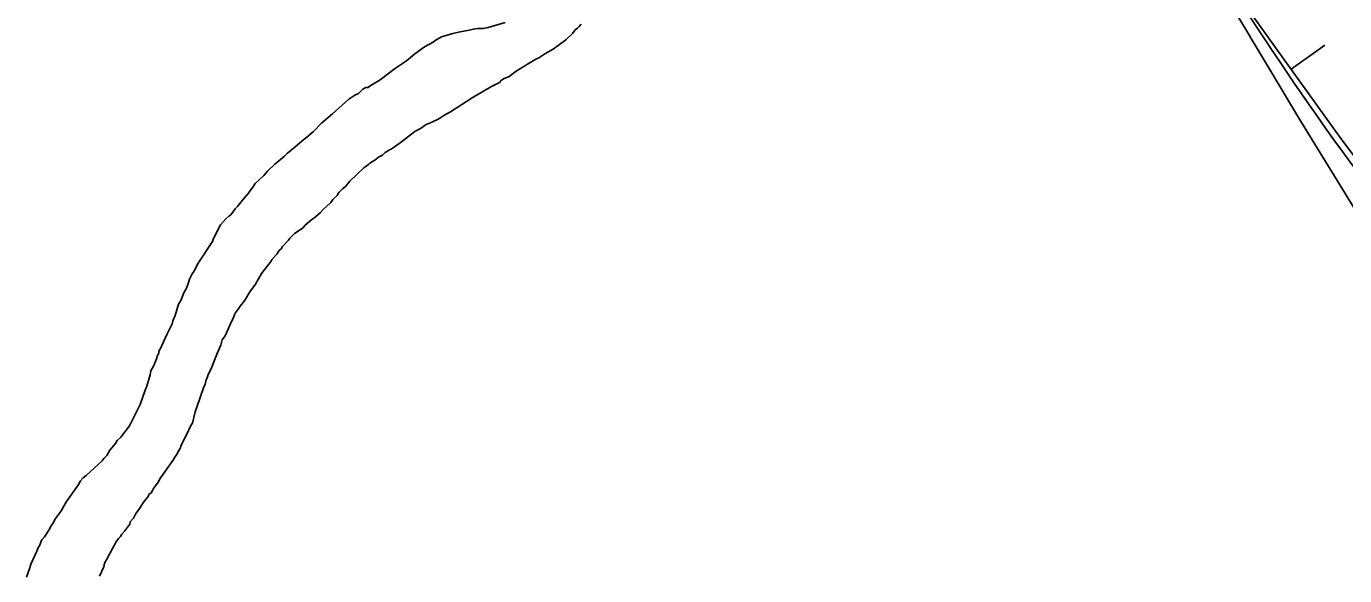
# Model space of a CAD drawing. Extents: x 3177185 to 3215018, y 812988 to 838321.
# Drawn here: x 3192330 to 3193125, y 821855 to 822186 of the extents above; entities that cross this region are included whole.
import ezdxf

# ---------------------------------------------------------------- set-up
doc = ezdxf.new("R2010")
doc.units = 0
for name, color, linetype in [('V-BORW-LINE', 7, 'Continuous'), ('V-SITE-VEGE', 7, 'Continuous'), ('V-TOPO-SHOR', 7, 'Continuous')]:
    doc.layers.add(name, color=color, linetype=linetype)

msp = doc.modelspace()

# ---------------------------------------------------------------- linework, layer by layer
at = {"layer": 'V-BORW-LINE'}
msp.add_line((3193093.06, 822160.11), (3193113.39, 822174.66), dxfattribs=at)
msp.add_lwpolyline([(3193126.85, 822740.6), (3193107.58, 822723.07), (3193078.31, 822707.53), (3193030.56, 822688.97), (3193008.21, 822677.51), (3192988.91, 822661.96), (3192964, 822633.18), (3192940.33, 822603.21), (3192915.29, 822571.25), (3192892.59, 822538.19), (3192889.58, 822531.35), (3192888.11, 822518.16), (3192889.54, 822507.68), (3192894.44, 822491.96), (3192901.05, 822477.38), (3192965.81, 822354.67), (3193038.45, 822236.41), (3193123.06, 822118.18), (3193210.33, 822002.36)], dxfattribs=at)
msp.add_spline([(3193316.85, 822598.58), (3193335.23, 822540.6), (3193410.28, 822427.7), (3193431.93, 822364.3), (3193469.12, 822309.98), (3193521.5, 822255.86), (3193609.23, 822072.56), (3193646.79, 822019.2), (3193676.93, 821957.13), (3193720.79, 821903.14), (3193749.98, 821838.8), (3193830.19, 821730.3), (3193879.71, 821614.86), (3193980.49, 821434.8), (3194001.26, 821375.3), (3194045.64, 821322.89), (3194255.37, 820971.94), (3194278.31, 820910.59), (3194299.82, 820853.02), (3194335.62, 820798.38), (3194443.77, 820680.36), (3194483.44, 820494.4), (3194474.83, 820430.03), (3194362.39, 820338.67), (3194243.42, 820273.69), (3194115.49, 820232.76), (3193985.14, 820192.17), (3193870.95, 820096.91), (3193700.83, 819981.97), (3193642.2, 819950.84), (3193574.53, 819997.4), (3193482.68, 820109.42), (3193411.41, 820226.39), (3193461.02, 820288.31), (3193515.96, 820325.35), (3193569.36, 820370.53), (3193689.7, 820437.29), (3193809.35, 820477.22), (3193921.84, 820552.76), (3193973.73, 820602.01), (3193968.17, 820665.53), (3193943.66, 820740.3), (3193889.61, 820861.46), (3193818.66, 820974.39), (3193871.87, 821026.87), (3193893.16, 821093.52), (3193831.56, 821288.3), (3193761.99, 821415.91), (3193682.09, 821525.66), (3193580.7, 821633.19), (3193582.07, 821571.35), (3193675.74, 821399.36), (3193689.39, 821337.66), (3193682.99, 821269.97), (3193666.03, 821201.07), (3193594.75, 821238.9), (3193552.49, 821298.82), (3193499.03, 821351.22), (3193535.64, 821423.98), (3193485.29, 821613.09), (3193426.35, 821662.5), (3193356.91, 821777.83), (3193308.38, 821900.53), (3193294.27, 821963), (3193279.73, 822022.15), (3193265.13, 822081.57), (3193249.65, 822013.88), (3193262.24, 821951.66), (3193210.33, 822002.36), (3193038.45, 822236.41), (3192901.05, 822477.38), (3192892.59, 822538.19), (3192940.33, 822603.21), (3192988.91, 822661.96), (3193107.58, 822723.07), (3193158.64, 822772.12), (3193217.19, 822790.62), (3193249.51, 822764.99), (3193290.24, 822685.8), (3193316.85, 822598.58)], degree=3, dxfattribs=at)
at = {"layer": 'V-SITE-VEGE'}
for p, q in [((3193058.53, 822196.04), (3193098.72, 822129.03)), ((3192618.98, 822188.31), (3192608.82, 822185.25)), ((3192587.47, 822181.66), (3192580.58, 822179.62)), ((3192591.82, 822182.66), (3192587.47, 822181.66)), ((3192597.25, 822183.65), (3192591.82, 822182.66)), ((3192599.79, 822184.32), (3192597.25, 822183.65)), ((3192602.32, 822184.64), (3192599.79, 822184.32)), ((3192605.56, 822184.58), (3192602.32, 822184.64)), ((3192608.82, 822185.25), (3192605.56, 822184.58)), ((3192655.65, 822177.78), (3192659.68, 822181.67)), ((3192659.68, 822181.67), (3192661.17, 822183.81)), ((3192661.17, 822183.81), (3192662.63, 822184.86)), ((3192662.63, 822184.86), (3192663.73, 822185.93)), ((3192570.37, 822173.67), (3192564.52, 822169.44)), ((3192575.47, 822176.46), (3192570.37, 822173.67)), ((3192577.3, 822177.87), (3192575.47, 822176.46)), ((3192579.49, 822178.92), (3192577.3, 822177.87)), ((3192580.58, 822179.62), (3192579.49, 822178.92)), ((3192642.87, 822169.34), (3192647.97, 822172.14)), ((3192647.97, 822172.14), (3192655.65, 822177.78)), ((3192559.4, 822165.2), (3192552.82, 822160.63)), ((3192564.52, 822169.44), (3192559.4, 822165.2)), ((3192633.39, 822163.74), (3192635.94, 822165.14)), ((3192635.94, 822165.14), (3192637.4, 822166.2)), ((3192637.4, 822166.2), (3192639.22, 822166.89)), ((3192639.22, 822166.89), (3192642.87, 822169.34)), ((3192552.82, 822160.63), (3192543.68, 822153.58)), ((3192621.34, 822155.66), (3192625.72, 822158.83)), ((3192625.72, 822158.83), (3192633.39, 822163.74)), ((3192534.94, 822149.05), (3192533.12, 822148)), ((3192536.38, 822149.02), (3192534.94, 822149.05)), ((3192537.48, 822150.08), (3192536.38, 822149.02)), ((3192543.68, 822153.58), (3192537.48, 822150.08)), ((3192599.1, 822142.71), (3192610.4, 822149.36)), ((3192610.4, 822149.36), (3192615.5, 822152.16)), ((3192615.5, 822152.16), (3192616.6, 822153.22)), ((3192616.6, 822153.22), (3192618.07, 822154.27)), ((3192618.07, 822154.27), (3192621.34, 822155.66)), ((3192524.71, 822142.02), (3192514.81, 822133.17)), ((3192528.36, 822144.47), (3192524.71, 822142.02)), ((3192530.55, 822145.52), (3192528.36, 822144.47)), ((3192533.12, 822148), (3192530.55, 822145.52)), ((3192585.96, 822134.29), (3192599.1, 822142.71)), ((3192514.81, 822133.17), (3192508.22, 822127.52)), ((3192579.03, 822130.08), (3192581.96, 822132.19)), ((3192581.96, 822132.19), (3192585.96, 822134.29)), ((3192508.22, 822127.52), (3192503.44, 822122.55)), ((3192564.46, 822122.4), (3192568.83, 822124.85)), ((3192568.83, 822124.85), (3192571.03, 822126.62)), ((3192571.03, 822126.62), (3192573.94, 822127.65)), ((3192573.94, 822127.65), (3192579.03, 822130.08)), ((3193098.72, 822129.03), (3193134.43, 822070.95)), ((3192496.48, 822116.9), (3192492.08, 822113.01)), ((3192499.41, 822119.02), (3192496.48, 822116.9)), ((3192503.44, 822122.55), (3192499.41, 822119.02)), ((3192555.69, 822115.71), (3192564.46, 822122.4)), ((3192487.69, 822109.48), (3192485.85, 822107.71)), ((3192492.08, 822113.01), (3192487.69, 822109.48)), ((3192542.54, 822106.92), (3192545.09, 822108.32)), ((3192545.09, 822108.32), (3192546.56, 822109.74)), ((3192546.56, 822109.74), (3192549.12, 822111.49)), ((3192549.12, 822111.49), (3192550.2, 822111.83)), ((3192550.2, 822111.83), (3192555.69, 822115.71)), ((3192480, 822102.77), (3192475.59, 822098.52)), ((3192485.85, 822107.71), (3192480, 822102.77)), ((3192525.32, 822092.44), (3192533.77, 822100.58)), ((3192533.77, 822100.58), (3192536.69, 822102.7)), ((3192536.69, 822102.7), (3192537.43, 822103.41)), ((3192537.43, 822103.41), (3192538.89, 822104.46)), ((3192538.89, 822104.46), (3192540.34, 822105.16)), ((3192540.34, 822105.16), (3192542.54, 822106.92)), ((3192473.38, 822096.03), (3192468.24, 822091.07)), ((3192475.59, 822098.52), (3192473.38, 822096.03)), ((3192522.74, 822089.24), (3192525.32, 822092.44)), ((3192464.17, 822085.37), (3192460.49, 822081.11)), ((3192465.28, 822087.16), (3192464.17, 822085.37)), ((3192466.76, 822088.94), (3192465.28, 822087.16)), ((3192468.24, 822091.07), (3192466.76, 822088.94)), ((3192517.59, 822083.92), (3192518.71, 822085.7)), ((3192518.71, 822085.7), (3192520.91, 822087.83)), ((3192520.91, 822087.83), (3192522.74, 822089.24)), ((3192457.53, 822077.19), (3192456.06, 822075.78)), ((3192460.49, 822081.11), (3192457.53, 822077.19)), ((3192509.14, 822075.41), (3192513.91, 822079.65)), ((3192513.91, 822079.65), (3192515.03, 822081.44)), ((3192515.03, 822081.44), (3192517.59, 822083.92)), ((3192450.54, 822069.74), (3192447.23, 822066.19)), ((3192452.38, 822071.51), (3192450.54, 822069.74)), ((3192453.47, 822072.22), (3192452.38, 822071.51)), ((3192456.06, 822075.78), (3192453.47, 822072.22)), ((3192498.15, 822065.87), (3192501.45, 822068.69)), ((3192501.45, 822068.69), (3192504.37, 822070.81)), ((3192504.37, 822070.81), (3192507.67, 822073.63)), ((3192507.67, 822073.63), (3192509.14, 822075.41)), ((3192447.23, 822066.19), (3192443.11, 822057.97)), ((3192488.99, 822058.09), (3192491.93, 822060.93)), ((3192491.93, 822060.93), (3192497.04, 822064.44)), ((3192497.04, 822064.44), (3192498.15, 822065.87)), ((3192442.36, 822056.18), (3192433.83, 822042.98)), ((3192443.11, 822057.97), (3192442.36, 822056.18)), ((3192483.83, 822051.69), (3192484.57, 822053.12)), ((3192484.57, 822053.12), (3192488.25, 822057.03)), ((3192488.25, 822057.03), (3192488.99, 822058.09)), ((3192477.92, 822044.22), (3192478.3, 822045.3)), ((3192478.3, 822045.3), (3192481.24, 822048.49)), ((3192481.24, 822048.49), (3192482.73, 822050.63)), ((3192482.73, 822050.63), (3192483.83, 822051.69)), ((3192431.21, 822037.98), (3192430.11, 822036.56)), ((3192433.83, 822042.98), (3192431.21, 822037.98)), ((3192468.29, 822030.32), (3192472.02, 822036.75)), ((3192472.02, 822036.75), (3192477.92, 822044.22)), ((3192427.84, 822030.83), (3192426.71, 822027.96)), ((3192428.6, 822033.34), (3192427.84, 822030.83)), ((3192430.11, 822036.56), (3192428.6, 822033.34)), ((3192464.96, 822025.69), (3192468.29, 822030.32)), ((3192425.21, 822025.1), (3192423.32, 822020.44)), ((3192426.71, 822027.96), (3192425.21, 822025.1)), ((3192460.88, 822019.27), (3192462.36, 822021.41)), ((3192462.36, 822021.41), (3192464.96, 822025.69)), ((3192421.84, 822018.31), (3192419.92, 822011.48)), ((3192423.32, 822020.44), (3192421.84, 822018.31)), ((3192454.56, 822008.92), (3192456.08, 822012.86)), ((3192456.08, 822012.86), (3192457.92, 822015.35)), ((3192457.92, 822015.35), (3192459.04, 822017.14)), ((3192459.04, 822017.14), (3192460.88, 822019.27)), ((3192418.02, 822006.47), (3192415.03, 822000.39)), ((3192418.42, 822008.26), (3192418.02, 822006.47)), ((3192419.92, 822011.48), (3192418.42, 822008.26)), ((3192450.06, 821999.26), (3192453.82, 822007.85)), ((3192453.82, 822007.85), (3192454.56, 822008.92)), ((3192415.03, 822000.39), (3192410.89, 821991.08)), ((3192448.21, 821996.77), (3192450.06, 821999.26)), ((3192410.15, 821990.01), (3192410.13, 821988.93)), ((3192410.89, 821991.08), (3192410.15, 821990.01)), ((3192441.4, 821978.85), (3192445.56, 821989.6)), ((3192445.56, 821989.6), (3192447.43, 821993.54)), ((3192447.43, 821993.54), (3192448.21, 821996.77)), ((3192407.11, 821981.41), (3192405.25, 821978.2)), ((3192408.63, 821985.35), (3192407.11, 821981.41)), ((3192409.01, 821986.79), (3192408.63, 821985.35)), ((3192410.13, 821988.93), (3192409.01, 821986.79)), ((3192404.84, 821975.68), (3192402.92, 821968.86)), ((3192405.25, 821978.2), (3192404.84, 821975.68)), ((3192438.39, 821972.05), (3192439.52, 821974.56)), ((3192439.52, 821974.56), (3192439.9, 821975.99)), ((3192439.9, 821975.99), (3192441.4, 821978.85)), ((3192401.79, 821966.35), (3192398.75, 821957.75)), ((3192402.92, 821968.86), (3192401.79, 821966.35)), ((3192433.06, 821956.27), (3192437.24, 821968.46)), ((3192437.24, 821968.46), (3192437.99, 821969.9)), ((3192437.99, 821969.9), (3192438.39, 821972.05)), ((3192398.75, 821957.75), (3192392.39, 821944.87)), ((3192430.36, 821946.58), (3192431.92, 821953.41)), ((3192431.92, 821953.41), (3192433.06, 821956.27)), ((3192392.39, 821944.87), (3192387.22, 821938.11)), ((3192426.62, 821939.07), (3192429.62, 821945.51)), ((3192429.62, 821945.51), (3192430.36, 821946.58)), ((3192383.9, 821934.2), (3192380.58, 821930.29)), ((3192385.01, 821935.99), (3192383.9, 821934.2)), ((3192387.22, 821938.11), (3192385.01, 821935.99)), ((3192422.87, 821931.2), (3192423.63, 821933.35)), ((3192423.63, 821933.35), (3192426.62, 821939.07)), ((3192378.72, 821927.08), (3192376.89, 821925.31)), ((3192380.58, 821930.29), (3192378.72, 821927.08)), ((3192419.15, 821924.77), (3192419.53, 821925.85)), ((3192419.53, 821925.85), (3192421, 821927.63)), ((3192421, 821927.63), (3192421.75, 821929.42)), ((3192421.75, 821929.42), (3192422.87, 821931.2)), ((3192375.78, 821923.88), (3192366.24, 821915.04)), ((3192376.89, 821925.31), (3192375.78, 821923.88)), ((3192410.64, 821913.02), (3192419.15, 821924.77)), ((3192361.81, 821909.7), (3192354.42, 821899.37)), ((3192362.57, 821911.49), (3192361.81, 821909.7)), ((3192364.41, 821913.63), (3192362.57, 821911.49)), ((3192366.24, 821915.04), (3192364.41, 821913.63)), ((3192407.29, 821907.67), (3192409.88, 821911.23)), ((3192409.88, 821911.23), (3192410.64, 821913.02)), ((3192401.01, 821899.12), (3192403.59, 821902.32)), ((3192403.59, 821902.32), (3192403.97, 821903.4)), ((3192403.97, 821903.4), (3192405.43, 821904.46)), ((3192405.43, 821904.46), (3192407.29, 821907.67)), ((3192351.06, 821893.66), (3192347.36, 821888.32)), ((3192354.42, 821899.37), (3192351.06, 821893.66)), ((3192396.19, 821891.99), (3192397.67, 821893.77)), ((3192397.67, 821893.77), (3192401.01, 821899.12)), ((3192346.61, 821886.53), (3192344.76, 821884.03)), ((3192347.36, 821888.32), (3192346.61, 821886.53)), ((3192392.47, 821885.56), (3192392.85, 821887)), ((3192392.85, 821887), (3192394.7, 821889.13)), ((3192394.7, 821889.13), (3192396.19, 821891.99)), ((3192341.04, 821877.97), (3192339.57, 821876.19)), ((3192344.01, 821882.6), (3192341.04, 821877.97)), ((3192344.76, 821884.03), (3192344.01, 821882.6)), ((3192385.82, 821877.03), (3192386.92, 821878.09)), ((3192386.92, 821878.09), (3192387.67, 821879.52)), ((3192387.67, 821879.52), (3192389.51, 821881.65)), ((3192389.51, 821881.65), (3192392.47, 821885.56)), ((3192337.32, 821871.54), (3192336.56, 821869.39)), ((3192338.06, 821872.61), (3192337.32, 821871.54)), ((3192338.82, 821874.76), (3192338.06, 821872.61)), ((3192339.57, 821876.19), (3192338.82, 821874.76)), ((3192378.74, 821864.53), (3192382.1, 821870.96)), ((3192382.1, 821870.96), (3192384.34, 821874.89)), ((3192384.34, 821874.89), (3192385.82, 821877.03)), ((3192336.56, 821869.39), (3192332.81, 821861.52)), ((3192376.86, 821859.87), (3192377.26, 821862.03)), ((3192377.26, 821862.03), (3192378.74, 821864.53)), ((3192332.04, 821858.65), (3192330.15, 821853.63)), ((3192332.81, 821861.52), (3192332.04, 821858.65)), ((3192374.23, 821854.14), (3192376.86, 821859.87))]:
    msp.add_line(p, q, dxfattribs=at)
at = {"layer": 'V-TOPO-SHOR'}
for points in [[(3192426.71, 822027.96), (3192427.84, 822030.83), (3192428.6, 822033.34), (3192430.11, 822036.56), (3192431.21, 822037.98), (3192433.83, 822042.98), (3192442.36, 822056.18), (3192443.11, 822057.97), (3192447.23, 822066.19), (3192450.54, 822069.74), (3192452.38, 822071.51), (3192453.47, 822072.22), (3192456.06, 822075.78), (3192457.53, 822077.19), (3192460.49, 822081.11), (3192464.17, 822085.37), (3192465.28, 822087.16), (3192466.76, 822088.94), (3192468.24, 822091.07), (3192473.38, 822096.03), (3192475.59, 822098.52), (3192480, 822102.77), (3192485.85, 822107.71), (3192487.69, 822109.48), (3192492.08, 822113.01), (3192496.48, 822116.9), (3192499.41, 822119.02), (3192503.44, 822122.55), (3192508.22, 822127.52), (3192514.81, 822133.17), (3192524.71, 822142.02), (3192528.36, 822144.47), (3192530.55, 822145.52), (3192533.12, 822148), (3192534.94, 822149.05), (3192536.38, 822149.02), (3192537.48, 822150.08), (3192543.68, 822153.58), (3192552.82, 822160.63), (3192559.4, 822165.2), (3192564.52, 822169.44), (3192570.37, 822173.67), (3192575.47, 822176.46), (3192577.3, 822177.87), (3192579.49, 822178.92), (3192580.58, 822179.62), (3192587.47, 822181.66), (3192591.82, 822182.66), (3192597.25, 822183.65), (3192599.79, 822184.32), (3192602.32, 822184.64), (3192605.56, 822184.58), (3192608.82, 822185.25), (3192618.98, 822188.31)], [(3192664.83, 822187.35), (3192663.73, 822185.93), (3192662.63, 822184.86), (3192661.17, 822183.81), (3192659.68, 822181.67), (3192655.65, 822177.78), (3192647.97, 822172.14), (3192642.87, 822169.34), (3192639.22, 822166.89), (3192637.4, 822166.2), (3192635.94, 822165.14), (3192633.39, 822163.74), (3192625.72, 822158.83), (3192621.34, 822155.66), (3192618.07, 822154.27), (3192616.6, 822153.22), (3192615.5, 822152.16), (3192610.4, 822149.36), (3192599.1, 822142.71), (3192585.96, 822134.29), (3192581.96, 822132.19), (3192579.03, 822130.08), (3192573.94, 822127.65), (3192571.03, 822126.62), (3192568.83, 822124.85), (3192564.46, 822122.4), (3192555.69, 822115.71), (3192550.2, 822111.83), (3192549.12, 822111.49), (3192546.56, 822109.74), (3192545.09, 822108.32), (3192542.54, 822106.92), (3192540.34, 822105.16), (3192538.89, 822104.46), (3192537.43, 822103.41), (3192536.69, 822102.7), (3192533.77, 822100.58), (3192525.32, 822092.44), (3192522.74, 822089.24), (3192520.91, 822087.83), (3192518.71, 822085.7), (3192517.59, 822083.92), (3192515.03, 822081.44), (3192513.91, 822079.65), (3192509.14, 822075.41), (3192507.67, 822073.63), (3192504.37, 822070.81), (3192501.45, 822068.69), (3192498.15, 822065.87), (3192497.04, 822064.44), (3192491.93, 822060.93), (3192488.99, 822058.09), (3192488.25, 822057.02), (3192484.57, 822053.12), (3192483.83, 822051.69), (3192482.73, 822050.63), (3192481.24, 822048.49), (3192478.3, 822045.3), (3192477.92, 822044.22), (3192472.02, 822036.75), (3192468.29, 822030.32), (3192464.96, 822025.69), (3192462.36, 822021.41), (3192460.88, 822019.27), (3192459.04, 822017.14), (3192457.92, 822015.35), (3192456.08, 822012.86), (3192454.56, 822008.92), (3192453.82, 822007.85), (3192450.06, 821999.26), (3192448.21, 821996.77), (3192447.43, 821993.54), (3192445.56, 821989.6), (3192441.4, 821978.85), (3192439.9, 821975.99), (3192439.52, 821974.56), (3192438.39, 821972.05), (3192437.99, 821969.9), (3192437.24, 821968.46), (3192433.06, 821956.27)], [(3192330.15, 821853.63), (3192332.04, 821858.65), (3192332.81, 821861.52), (3192336.56, 821869.39), (3192337.32, 821871.54), (3192338.06, 821872.61), (3192338.82, 821874.76), (3192339.57, 821876.19), (3192341.04, 821877.97), (3192344.01, 821882.6), (3192344.76, 821884.03), (3192346.61, 821886.53), (3192347.36, 821888.32), (3192351.06, 821893.66), (3192354.42, 821899.37), (3192361.81, 821909.7), (3192362.57, 821911.49), (3192364.41, 821913.63), (3192366.24, 821915.04), (3192375.78, 821923.88), (3192376.89, 821925.31), (3192378.72, 821927.08), (3192380.58, 821930.29), (3192383.9, 821934.2), (3192385.02, 821935.99), (3192387.22, 821938.11), (3192392.39, 821944.87), (3192398.75, 821957.75), (3192401.79, 821966.35), (3192402.92, 821968.86), (3192404.85, 821975.68), (3192405.25, 821978.2), (3192407.11, 821981.41), (3192408.63, 821985.35), (3192409.01, 821986.79), (3192410.13, 821988.93), (3192410.15, 821990.01), (3192410.89, 821991.08), (3192415.03, 822000.39), (3192418.02, 822006.47), (3192418.42, 822008.26), (3192419.92, 822011.48), (3192421.84, 822018.31), (3192423.32, 822020.44), (3192425.21, 822025.1), (3192426.71, 822027.96)], [(3192433.06, 821956.27), (3192431.92, 821953.41), (3192430.36, 821946.58), (3192429.62, 821945.51), (3192426.62, 821939.07), (3192423.63, 821933.35), (3192422.87, 821931.2), (3192421.75, 821929.42), (3192421, 821927.63), (3192419.53, 821925.85), (3192419.15, 821924.77), (3192410.64, 821913.02), (3192409.88, 821911.23), (3192407.29, 821907.67), (3192405.43, 821904.46), (3192403.97, 821903.4), (3192403.59, 821902.32), (3192401.01, 821899.12), (3192397.67, 821893.77), (3192396.19, 821891.99), (3192394.7, 821889.13), (3192392.85, 821887), (3192392.47, 821885.56), (3192389.51, 821881.65), (3192387.67, 821879.52), (3192386.92, 821878.09), (3192385.82, 821877.03), (3192384.34, 821874.89), (3192382.1, 821870.96), (3192378.74, 821864.53), (3192377.26, 821862.03), (3192376.86, 821859.87), (3192374.23, 821854.14)]]:
    msp.add_lwpolyline(points, dxfattribs=at)

doc.saveas('drawing.dxf')
